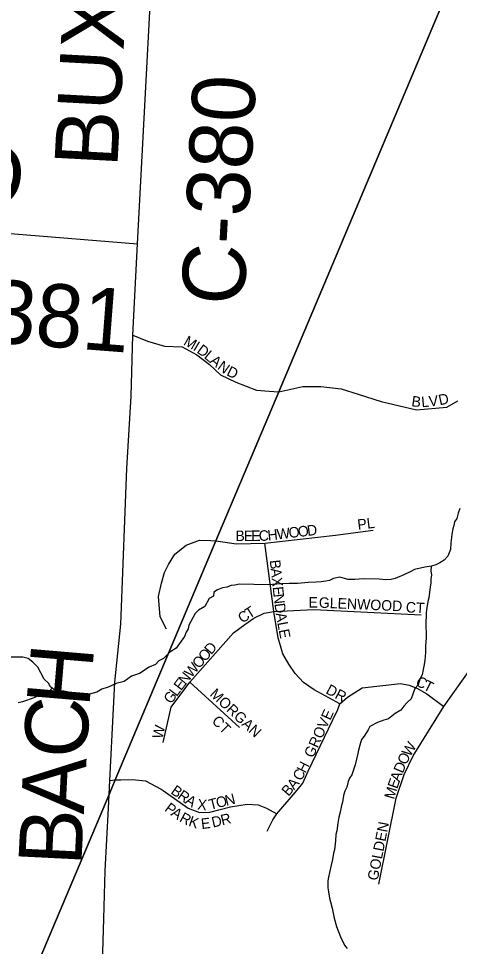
# Model space of a CAD drawing. Extents: x 1310247 to 1664935, y 235267 to 584339.
# Drawn here: x 1472273 to 1474373, y 386758 to 391172 of the extents above; entities that cross this region are included whole.
import ezdxf

# ---------------------------------------------------------------- set-up
doc = ezdxf.new("R2010")
doc.units = 0
for name, color, linetype in [('GM_X_County_Road', 7, 'Continuous'), ('GM_X_County_Road_Text', 7, 'Continuous'), ('GM_X_Minor_River', 7, 'Continuous'), ('GM_X_Township', 7, 'Continuous'), ('GM_X_Township_Subdivision', 7, 'Continuous'), ('GM_X_Township_Subdivision_Text', 7, 'Continuous')]:
    doc.layers.add(name, color=color, linetype=linetype)

msp = doc.modelspace()

# ---------------------------------------------------------------- linework, layer by layer
at = {"layer": 'GM_X_County_Road'}
for points in [[(1472725.5, 387889.9), (1472732, 388014.8), (1472759.6, 388291.7), (1472788.5, 389030.8), (1472808.8, 389375.8), (1472817.5, 389665.6), (1472840.2, 390099.9), (1473022.8, 393535.5), (1473090.9, 393731.1)], [(1469898.6, 389583.8), (1469903.9, 389589.8), (1469959.6, 389660.2), (1469997.1, 389703.2), (1470026.4, 389729.7), (1470107, 389782.1), (1470275.1, 389869.6), (1470435.4, 389935.9), (1470509.7, 389975.4), (1470698.5, 390031.6), (1470927.6, 390075.8), (1471082.3, 390099.9), (1471230.9, 390114), (1471411.8, 390134.1), (1471640.8, 390168.2), (1471749.3, 390186.3), (1471891.9, 390184.3), (1472175.2, 390154.2), (1472840.2, 390099.9)], [(1472700.8, 387416.2), (1472704, 387480.7), (1472707.4, 387546.7), (1472725.5, 387889.9)], [(1472679, 386889.6), (1472685.6, 387117.7), (1472700.8, 387416.2)], [(1472672.9, 386678.9), (1472679, 386889.6)]]:
    msp.add_lwpolyline(points, dxfattribs=at)
at = {"layer": 'GM_X_Minor_River'}
for points in [[(1474374.5, 388841.6), (1474366.1, 388819.7), (1474359.7, 388793.7), (1474349.4, 388777.8), (1474345, 388759.9), (1474340.8, 388743.9), (1474336.3, 388719.9), (1474334.1, 388703.8), (1474331.6, 388677.8), (1474329.1, 388645.7), (1474316.5, 388613.8), (1474300.1, 388596.1), (1474279.8, 388582.4), (1474259.6, 388572.7), (1474239.4, 388567), (1474207.2, 388561.6), (1474158.9, 388550.4), (1474138.6, 388540.7), (1474108.2, 388525.2), (1474065.8, 388507.8), (1474047.7, 388504.1), (1474021.6, 388502.6), (1473989.5, 388505.2), (1473915.2, 388506.5), (1473875, 388503.2), (1473842.9, 388503.7), (1473824.9, 388508), (1473803, 388514.5), (1473772.8, 388509), (1473754.5, 388499.2), (1473736.4, 388495.6), (1473714.2, 388491.9), (1473690.1, 388490.3), (1473652, 388489), (1473603.7, 388483.8), (1473561.6, 388484.6), (1473527.4, 388483.2), (1473503.3, 388481.6), (1473461.1, 388478.3), (1473324.6, 388480.7), (1473302.5, 388477.1), (1473286.4, 388475.3), (1473264.2, 388467.7), (1473244.1, 388464), (1473219.8, 388454.4), (1473203.6, 388442.7), (1473201.2, 388424.7), (1473181, 388413), (1473160.3, 388375.2), (1473129.9, 388357.7), (1473113.5, 388341.9), (1473084.5, 388286.2), (1473080.2, 388268.2), (1473071.9, 388252.3), (1473063.5, 388232.4), (1473024.5, 388176.8), (1472994, 388157.3), (1472963.4, 388127.7), (1472941.1, 388116.1), (1472924.8, 388098.3), (1472894.5, 388086.8), (1472849.8, 388055.5), (1472811.5, 388044.1), (1472776.9, 388018.6), (1472738.6, 388009.2), (1472700.2, 387991.8), (1472669.9, 387982.3), (1472645.6, 387966.7), (1472611.3, 387957.3), (1472585.1, 387949.7), (1472569.1, 387954), (1472489.1, 387971.5), (1472461, 387974), (1472441, 387980.3), (1472425.2, 387992.6), (1472415.4, 388010.9), (1472395.7, 388029.3), (1472380.1, 388059.7), (1472364.5, 388086), (1472340.8, 388110.5), (1472319, 388127), (1472293.1, 388133.5), (1472232.9, 388134.5)], [(1474237.4, 388567), (1474237, 388543), (1474238.7, 388524.9), (1474236.4, 388504.8), (1474236.1, 388486.8), (1474233.8, 388468.8), (1474226.9, 388416.7), (1474222.6, 388398.7), (1474215.9, 388358.7), (1474213.6, 388342.7), (1474212.7, 388288.5), (1474213.9, 388240.3), (1474213.6, 388224.2), (1474211, 388188.1), (1474210.7, 388172.1), (1474210.5, 388156), (1474207.8, 388118), (1474203.4, 388091.9), (1474199.1, 388076), (1474194.6, 388049.9), (1474184.3, 388030), (1474175.8, 388002.1), (1474159.4, 387984.3), (1474142.5, 387936.4), (1474124.2, 387918.7), (1474107.8, 387900.9), (1474093.4, 387881.1), (1474067.1, 387865.5), (1474034.5, 387840), (1474012.4, 387834.3), (1473982.1, 387822.8), (1473945.6, 387803.4), (1473937.3, 387787.5), (1473918.7, 387757.7), (1473906.4, 387741.8), (1473897.9, 387715.9), (1473891.5, 387691.9), (1473889.3, 387675.9), (1473876.3, 387621.9), (1473859.4, 387574), (1473849.1, 387558.2), (1473842.8, 387542.2), (1473836.4, 387516.2), (1473826, 387496.3), (1473819.7, 387476.4), (1473815.1, 387444.3), (1473810.8, 387428.3), (1473802.2, 387390.4), (1473797.8, 387372.4), (1473793.3, 387344.3), (1473788.7, 387308.3), (1473784.4, 387290.3), (1473781.9, 387260.2), (1473777.2, 387218.1), (1473772.9, 387202.2), (1473768.4, 387172.1), (1473761.9, 387144.1), (1473753.3, 387110.2), (1473748.9, 387088.1), (1473746.6, 387070.1), (1473746, 387036), (1473749.7, 387017.9), (1473753.2, 386987.7), (1473759, 386969.5), (1473766.5, 386939.3), (1473775.7, 386892.9), (1473787.1, 386852.6), (1473794.8, 386832.4), (1473806.4, 386804.1), (1473825.8, 386763.6), (1473837.5, 386747.3)], [(1472432.6, 387986.8), (1472410.6, 387962.8), (1472386.5, 387957.2), (1472362.2, 387947.6), (1472346, 387939.8), (1472311.7, 387928.4), (1472291.5, 387920.7), (1472271.4, 387917)]]:
    msp.add_lwpolyline(points, dxfattribs=at)
at = {"layer": 'GM_X_Township'}
for points in [[(1474999.3, 392923.3), (1473511.9, 389396.4), (1473212.8, 388687.1), (1472733.2, 387549.8), (1472704, 387480.7), (1472311.6, 386550), (1472272.8, 386585), (1472056.3, 386774.4), (1471903.4, 386907.9), (1471841.7, 386961.8), (1471556.3, 387217.5), (1471391.1, 387362.3), (1471229.3, 387502.6), (1471048.4, 387658.4), (1470858.3, 387828), (1470692.2, 387973.6), (1470498.7, 388143.1), (1470328.6, 388301.9), (1470142, 388469.8), (1470053.2, 388550.6), (1469914.4, 388685.4), (1469108.8, 388730.1), (1468217, 388814.3)], [(1472311.6, 386550), (1472704, 387480.7), (1472733.2, 387549.8), (1473212.8, 388687.1), (1473511.9, 389396.4), (1474999.3, 392923.3)]]:
    msp.add_lwpolyline(points, dxfattribs=at)
at = {"layer": 'GM_X_Township_Subdivision'}
for points in [[(1472817.5, 389665.6), (1472887.1, 389636.6), (1472968.2, 389613.5), (1473052.3, 389610.5), (1473121.9, 389572.9), (1473182.7, 389526.5), (1473234.9, 389477.2), (1473307.4, 389442.4), (1473405.9, 389404.7), (1473466.8, 389399.9)], [(1473466.8, 389399.9), (1473511.9, 389396.4), (1473626.3, 389422.2), (1473713.2, 389422.2), (1473808.9, 389410.5), (1473890, 389384.5), (1474000.2, 389349.7), (1474167.9, 389311.3), (1474312.2, 389324), (1474365, 389352.7)], [(1473188.1, 388688.4), (1473212.8, 388687.1), (1473310.8, 388673.2), (1473445.7, 388676.3), (1473782.8, 388714.2), (1473961.8, 388738.3)], [(1472977.2, 388267.7), (1472947.1, 388326.1), (1472939.5, 388423.2), (1472954.6, 388486.1), (1472967.8, 388536.9), (1472986.6, 388574.6), (1473016.8, 388623.5), (1473071.4, 388666.8), (1473135.3, 388691.3), (1473188.1, 388688.4)], [(1473803.5, 387911.8), (1473681, 387978.3), (1473629.5, 388013.8), (1473591.1, 388055.9), (1473560.3, 388100.8), (1473531.3, 388149.5), (1473509.7, 388225.3), (1473488.2, 388351.6), (1473445.7, 388676.3)], [(1473988.8, 387053.8), (1474071.1, 387462.7), (1474109.5, 387575), (1474152.5, 387663.9), (1474298.2, 387899.6), (1474427, 388079.8), (1474691.3, 388449.2)], [(1472962.4, 387727.5), (1472999.8, 387895.9), (1473088.7, 388014.7), (1473297.3, 388250.5), (1473350.7, 388289.8), (1473392.8, 388318.8), (1473442.4, 388343.2), (1473488.2, 388351.6)], [(1473488.2, 388351.6), (1473679.1, 388360.9), (1474190.9, 388335.7)], [(1473088.7, 388014.7), (1473324.5, 387799.6)], [(1473457.4, 387305.5), (1473483.5, 387359.8), (1473503.2, 387388.8), (1473600.5, 387502), (1473626.7, 387534.8), (1473652, 387590.9), (1473768, 387832.3), (1473794.2, 387884.7), (1473803.5, 387911.8), (1473839.1, 387943.6), (1473909.3, 387988.5), (1474091.7, 388008.4), (1474133.6, 388000.9), (1474169.2, 387987), (1474217.1, 387959.9), (1474298.2, 387899.6)], [(1472707.4, 387546.7), (1472733.2, 387549.7), (1472760.5, 387550.4)], [(1472760.5, 387550.4), (1472814.6, 387551.6), (1472878.2, 387545), (1472952.1, 387505.8), (1472961.6, 387499.1)], [(1472961.6, 387499.1), (1473080.3, 387415), (1473134.6, 387394.4), (1473184.1, 387396.3), (1473227.2, 387408.4), (1473282.4, 387421.5), (1473361, 387434.6), (1473413.4, 387431.8), (1473454.5, 387415.9), (1473503.2, 387388.8)]]:
    msp.add_lwpolyline(points, dxfattribs=at)

# ---------------------------------------------------------------- texts
at = {"layer": 'GM_X_County_Road_Text'}
for s, rotation, p in [('BUXTON', 86.9448, (1472743.4, 390460.9)), ('C-380', 86.9579, (1473346.8, 389803.9)), ('D', 354.4764, (1471999.9, 390293.2)), ('C-381', 355.6213, (1471702.2, 389666.3)), ('H', 85.1749, (1472609.7, 387891.6)), ('C', 87.0442, (1472597.2, 387648.1)), ('A', 87.1501, (1472584, 387384.6)), ('B', 87.1536, (1472571.8, 387138.5))]:
    msp.add_text(s, height=300, rotation=rotation, dxfattribs=at).set_placement(p)
at = {"layer": 'GM_X_Township_Subdivision_Text'}
for s, rotation, p in [('M', 330.4607, (1473055.2, 389622.5)), ('I', 328.7963, (1473100.8, 389596.6)), ('D', 322.7979, (1473118.5, 389586)), ('L', 320.4953, (1473153.1, 389559.7)), ('A', 320.5582, (1473180.3, 389537.3)), ('N', 323.7489, (1473216.7, 389507.5)), ('D', 333.6415, (1473260.2, 389476.6)), ('D', 12.9706, (1474279.1, 389331.6)), ('B', 352.4503, (1474141.9, 389328.1)), ('L', 5.0438, (1474193, 389322.6)), ('V', 6.1888, (1474229.1, 389325.8)), ('PL', 7.1351, (1473889.9, 388739.2)), ('B', 0.0729, (1473305.8, 388686.5)), ('E', 0.0705, (1473345.4, 388686.5)), ('E', 0.0546, (1473380.6, 388686.6)), ('C', 2.3566, (1473418, 388686.6)), ('H', 6.4255, (1473461.5, 388688.6)), ('W', 6.7699, (1473505.5, 388693.5)), ('O', 6.7699, (1473562.3, 388700.3)), ('O', 6.7481, (1473606, 388705.4)), ('D', 6.7661, (1473649.7, 388710.6)), ('B', 276.2544, (1473469, 388594.4)), ('A', 276.2412, (1473473.3, 388555.1)), ('X', 276.2412, (1473478.1, 388511.3)), ('E', 276.2406, (1473482.9, 388467.6)), ('N', 276.2412, (1473486.7, 388432.6)), ('E', 0, (1473653.4, 388369.6)), ('GLENWOOD', 357.4566, (1473702.2, 388369.6)), ('T', 32.4775, (1473371.5, 388315.5)), ('D', 277.1898, (1473491.6, 388388)), ('CT', 356.6222, (1474116, 388347.6)), ('C', 35.4417, (1473339.8, 388293)), ('A', 279.6017, (1473497.4, 388342.1)), ('L', 280.3482, (1473504.9, 388298)), ('E', 281.1277, (1473511.4, 388262.6)), ('D', 49.0834, (1473190.5, 388142.8)), ('O', 49.0834, (1473161.7, 388109.5)), ('W', 49.1525, (1473095.5, 388033)), ('O', 49.0999, (1473132.9, 388076.3)), ('N', 51.132, (1473068.2, 387999.1)), ('E', 52.7312, (1473047.1, 387971.4)), ('C', 330.6105, (1474159.8, 388003.2)), ('T', 332.8696, (1474196.2, 387982.7)), ('L', 52.7359, (1473025.8, 387943.4)), ('MORGAN', 316.9763, (1473180.3, 387953.5)), ('DR', 332.1086, (1473732.5, 387963.6)), ('G', 52.7192, (1472999.1, 387908.3)), ('GROVE', 65.5549, (1473675.7, 387651.3)), ('CT', 315, (1473190.1, 387826.5)), ('W', 76.9968, (1472957.9, 387742)), ('W', 58.1942, (1474137.1, 387657)), ('O', 65.1363, (1474119.4, 387618.5)), ('H', 63.4347, (1473639.3, 387578.6)), ('D', 66.7498, (1474102.1, 387578.4)), ('C', 60.8097, (1473618.8, 387541.8)), ('A', 70.1962, (1474087.5, 387537.7)), ('B', 49.0562, (1473558.4, 387468.9)), ('A', 50.3509, (1473585.1, 387499.7)), ('E', 70.8221, (1474076, 387504.6)), ('B', 324.9423, (1472994.6, 387487.8)), ('R', 324.943, (1473027, 387465.1)), ('M', 73.8119, (1474061.5, 387454.6)), ('P', 323.1793, (1472965.1, 387405.8)), ('A', 328.6047, (1473062.3, 387440.4)), ('X', 354.1804, (1473122.8, 387409.8)), ('T', 14.7212, (1473186, 387406.8)), ('O', 13.9302, (1473219.9, 387415.7)), ('N', 14.026, (1473262.7, 387426.4)), ('A', 324.8542, (1472994.6, 387383.7)), ('R', 331.4165, (1473035.8, 387355.1)), ('K', 341.3435, (1473079.3, 387332.4)), ('E', 7.2357, (1473145.3, 387315.8)), ('D', 13.092, (1473198.8, 387322.9)), ('R', 14.4513, (1473242.9, 387333.2)), ('GOLDEN', 78.8853, (1473983, 387068.5))]:
    msp.add_text(s, height=50, rotation=rotation, dxfattribs=at).set_placement(p)

doc.saveas('drawing.dxf')
